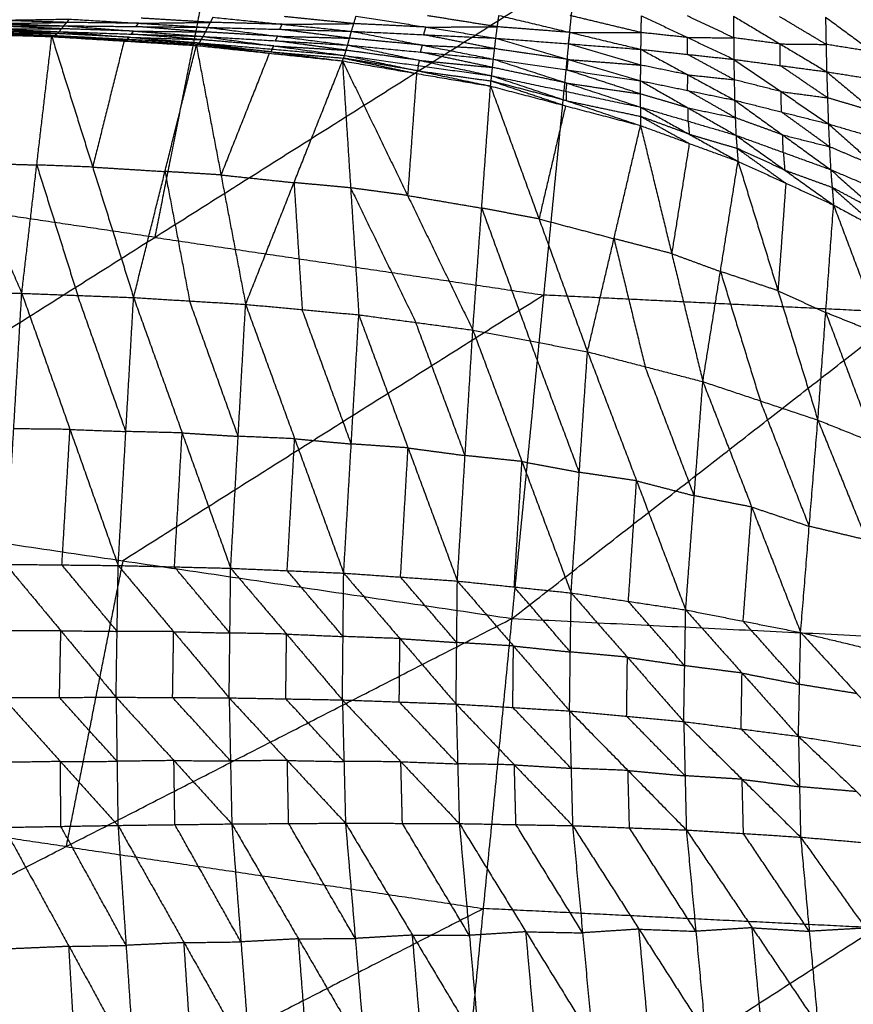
# Model space of a CAD drawing. Header units: millimetres. Extents: x -106 to 110, y -96 to 120.
# Tile 458 of 656: x -11 to -3, y -73 to -63. Entities that reach past the tile are written whole.
import ezdxf

# ---------------------------------------------------------------- set-up
doc = ezdxf.new("R2010")
doc.units = ezdxf.units.MM
doc.header["$MEASUREMENT"] = 0
doc.layers.add('Default', color=7, linetype='Continuous', true_color=0x000000)

msp = doc.modelspace()

# ---------------------------------------------------------------- linework, layer by layer
at = {"layer": 'Default'}
for points in [[(-9.0856, -61.5583, 4.6759), (-9.4057, -63.1678, 4.904), (-9.7258, -64.7772, 5.1322)], [(-13.9776, -67.4605, 5.5886), (-9.7258, -64.7772, 5.1322), (-5.4741, -62.094, 4.6759)], [(-6.1174, -68.6264, 5.5886), (-5.7958, -65.3602, 5.1322), (-5.4741, -62.094, 4.6759)], [(-7.7394, -62.6958, 1.1702), (-7.7161, -62.6188, 1.1696), (-7.6929, -62.5419, 1.169)], [(-7.6929, -62.5419, 1.169), (-6.9872, -62.6539, 1.0954), (-6.2814, -62.766, 1.0217)], [(-6.2662, -62.651, 1.0216), (-6.6191, -62.595, 1.0584), (-6.9719, -62.5389, 1.0953)], [(-6.2814, -62.766, 1.0217), (-6.2662, -62.651, 1.0216), (-6.251, -62.536, 1.0215)], [(-6.251, -62.536, 1.0215), (-5.5336, -62.7074, 0.9368), (-4.8163, -62.8788, 0.8521)], [(-6.1174, -68.6264, 5.5886), (-2.1491, -65.5394, 5.1322), (1.8192, -62.4523, 4.6759)], [(-4.8139, -62.7091, 0.8514), (-5.1725, -62.6234, 0.8938), (-5.5312, -62.5377, 0.9362)], [(-4.8163, -62.8788, 0.8521), (-4.8139, -62.7091, 0.8514), (-4.8114, -62.5394, 0.8508)], [(-4.8114, -62.5394, 0.8508), (-4.3451, -62.7595, 0.7928), (-3.8788, -62.9797, 0.7348)], [(-3.8801, -62.7616, 0.7324), (-4.1132, -62.6515, 0.7614), (-4.3464, -62.5415, 0.7904)], [(-12.0935, -62.6407, 1.4775), (-11.368, -62.6404, 1.4368), (-10.6425, -62.6402, 1.3961)], [(-12.0935, -62.6407, 1.4775), (-11.3922, -62.6704, 1.4485), (-10.6909, -62.7002, 1.4194)], [(-12.0406, -62.5965, 1.474), (-11.3137, -62.5849, 1.4333), (-10.5868, -62.5732, 1.3926)], [(-12.0406, -62.5965, 1.474), (-11.3416, -62.6184, 1.4351), (-10.6425, -62.6402, 1.3961)], [(-10.6667, -62.6702, 1.4077), (-11.0173, -62.6553, 1.4223), (-11.368, -62.6404, 1.4368)], [(-11.3416, -62.6184, 1.4351), (-10.9781, -62.6126, 1.4147), (-10.6146, -62.6067, 1.3944)], [(-10.6146, -62.6067, 1.3944), (-10.9642, -62.5958, 1.4138), (-11.3137, -62.5849, 1.4333)], [(-10.6909, -62.7002, 1.4194), (-10.6667, -62.6702, 1.4077), (-10.6425, -62.6402, 1.3961)], [(-10.6425, -62.6402, 1.3961), (-10.6146, -62.6067, 1.3944), (-10.5868, -62.5732, 1.3926)], [(-10.6425, -62.6402, 1.3961), (-9.9395, -62.6944, 1.363), (-9.2365, -62.7486, 1.3299)], [(-10.6425, -62.6402, 1.3961), (-9.9163, -62.6485, 1.3455), (-9.1902, -62.6569, 1.2949)], [(-9.8885, -62.6151, 1.3437), (-10.2516, -62.6109, 1.3691), (-10.6146, -62.6067, 1.3944)], [(-10.5868, -62.5732, 1.3926), (-9.8885, -62.6151, 1.3437), (-9.1902, -62.6569, 1.2949)], [(-9.9163, -62.6485, 1.3455), (-9.9024, -62.6318, 1.3446), (-9.8885, -62.6151, 1.3437)], [(-9.8885, -62.6151, 1.3437), (-9.5259, -62.6105, 1.3187), (-9.1634, -62.6059, 1.2936)], [(-9.1634, -62.6059, 1.2936), (-9.5125, -62.585, 1.318), (-9.8616, -62.5641, 1.3425)], [(-9.1902, -62.6569, 1.2949), (-9.1634, -62.6059, 1.2936), (-9.1365, -62.5549, 1.2923)], [(-8.4379, -62.6253, 1.2313), (-8.8007, -62.6156, 1.2624), (-9.1634, -62.6059, 1.2936)], [(-9.1365, -62.5549, 1.2923), (-8.4379, -62.6253, 1.2313), (-7.7394, -62.6958, 1.1702)], [(-8.4648, -62.6763, 1.2325), (-8.4514, -62.6508, 1.2319), (-8.4379, -62.6253, 1.2313)], [(-8.4379, -62.6253, 1.2313), (-8.077, -62.6221, 1.2004), (-7.7161, -62.6188, 1.1696)], [(-7.7161, -62.6188, 1.1696), (-8.0654, -62.5836, 1.2001), (-8.4147, -62.5484, 1.2307)], [(-6.9872, -62.6539, 1.0954), (-7.3516, -62.6364, 1.1325), (-7.7161, -62.6188, 1.1696)], [(-3.8813, -62.5436, 0.73), (-3.8801, -62.7616, 0.7324), (-3.8788, -62.9797, 0.7348)], [(-3.8813, -62.5436, 0.73), (-3.4113, -62.8241, 0.6704), (-2.9412, -63.1047, 0.6108)], [(-2.9471, -62.8286, 0.6057), (-3.1821, -62.6883, 0.6355), (-3.4171, -62.548, 0.6653)], [(-2.953, -62.5525, 0.6006), (-2.9471, -62.8286, 0.6057), (-2.9412, -63.1047, 0.6108)], [(-2.953, -62.5525, 0.6006), (-2.476, -62.9035, 0.5403), (-1.999, -63.2544, 0.48)], [(-12.2118, -62.7057, 1.5397), (-11.64, -64.024, 0.8015), (-11.0683, -65.3423, 0.0633)], [(-12.2118, -62.7057, 1.5397), (-11.4886, -62.7277, 1.5233), (-10.7654, -62.7498, 1.5069)], [(-12.179, -62.7028, 1.5215), (-11.4722, -62.7263, 1.5142), (-10.7654, -62.7498, 1.5069)], [(-12.179, -62.7028, 1.5215), (-11.4554, -62.7208, 1.4928), (-10.7318, -62.7387, 1.4641)], [(-12.1397, -62.68, 1.4934), (-11.4358, -62.7094, 1.4787), (-10.7318, -62.7387, 1.4641)], [(-12.1397, -62.68, 1.4934), (-11.4153, -62.6901, 1.4564), (-10.6909, -62.7002, 1.4194)], [(-11.4722, -62.7263, 1.5142), (-11.1104, -62.7353, 1.4999), (-10.7486, -62.7443, 1.4855)], [(-11.4358, -62.7094, 1.4787), (-11.0736, -62.7144, 1.4603), (-10.7114, -62.7194, 1.4418)], [(-10.7114, -62.7194, 1.4418), (-11.0633, -62.7048, 1.4491), (-11.4153, -62.6901, 1.4564)], [(-11.3922, -62.6704, 1.4485), (-11.0295, -62.6703, 1.4281), (-10.6667, -62.6702, 1.4077)], [(-10.7654, -62.7498, 1.5069), (-10.7486, -62.7443, 1.4855), (-10.7318, -62.7387, 1.4641)], [(-10.7318, -62.7387, 1.4641), (-10.7114, -62.7194, 1.4418), (-10.6909, -62.7002, 1.4194)], [(-10.7318, -62.7387, 1.4641), (-10.0187, -62.7892, 1.4748), (-9.3057, -62.8397, 1.4856)], [(-10.7318, -62.7387, 1.4641), (-10.0034, -62.7757, 1.4327), (-9.2749, -62.8127, 1.4013)], [(-9.9829, -62.7565, 1.4103), (-10.3471, -62.7379, 1.426), (-10.7114, -62.7194, 1.4418)], [(-10.6909, -62.7002, 1.4194), (-9.9829, -62.7565, 1.4103), (-9.2749, -62.8127, 1.4013)], [(-10.6909, -62.7002, 1.4194), (-9.9637, -62.7244, 1.3746), (-9.2365, -62.7486, 1.3299)], [(-9.9395, -62.6944, 1.363), (-10.3031, -62.6823, 1.3854), (-10.6667, -62.6702, 1.4077)], [(-9.9637, -62.7244, 1.3746), (-9.9516, -62.7094, 1.3688), (-9.9395, -62.6944, 1.363)], [(-9.2557, -62.7807, 1.3656), (-9.6097, -62.7525, 1.3701), (-9.9637, -62.7244, 1.3746)], [(-9.9395, -62.6944, 1.363), (-9.5764, -62.6986, 1.3377), (-9.2134, -62.7027, 1.3124)], [(-9.2134, -62.7027, 1.3124), (-9.5649, -62.6756, 1.3289), (-9.9163, -62.6485, 1.3455)], [(-9.2365, -62.7486, 1.3299), (-9.2134, -62.7027, 1.3124), (-9.1902, -62.6569, 1.2949)], [(-8.4842, -62.7461, 1.2586), (-8.8488, -62.7244, 1.2855), (-9.2134, -62.7027, 1.3124)], [(-9.1902, -62.6569, 1.2949), (-8.4842, -62.7461, 1.2586), (-7.7781, -62.8354, 1.2224)], [(-9.1902, -62.6569, 1.2949), (-8.4648, -62.6763, 1.2325), (-7.7394, -62.6958, 1.1702)], [(-7.7587, -62.7656, 1.1963), (-8.1118, -62.721, 1.2144), (-8.4648, -62.6763, 1.2325)], [(-7.7781, -62.8354, 1.2224), (-7.7587, -62.7656, 1.1963), (-7.7394, -62.6958, 1.1702)], [(-7.7394, -62.6958, 1.1702), (-7.0226, -62.8365, 1.134), (-6.3059, -62.9773, 1.0977)], [(-7.7394, -62.6958, 1.1702), (-7.0104, -62.7309, 1.0959), (-6.2814, -62.766, 1.0217)], [(-7.0104, -62.7309, 1.0959), (-6.9988, -62.6924, 1.0957), (-6.9872, -62.6539, 1.0954)], [(-6.2936, -62.8716, 1.0597), (-6.652, -62.8012, 1.0778), (-7.0104, -62.7309, 1.0959)], [(-6.9872, -62.6539, 1.0954), (-6.6267, -62.6524, 1.0585), (-6.2662, -62.651, 1.0216)], [(-5.5336, -62.7074, 0.9368), (-5.8999, -62.6792, 0.9792), (-6.2662, -62.651, 1.0216)], [(-5.5488, -62.8224, 0.9369), (-5.5412, -62.7649, 0.9368), (-5.5336, -62.7074, 0.9368)], [(-5.5336, -62.7074, 0.9368), (-5.1737, -62.7083, 0.8941), (-4.8139, -62.7091, 0.8514)], [(-4.3451, -62.7595, 0.7928), (-4.5795, -62.7343, 0.8221), (-4.8139, -62.7091, 0.8514)], [(-11.0683, -65.3423, 0.0633), (-10.9169, -64.0461, 0.7851), (-10.7654, -62.7498, 1.5069)], [(-10.7654, -62.7498, 1.5069), (-10.3524, -64.0674, 0.7891), (-9.9393, -65.3851, 0.0713)], [(-10.7654, -62.7498, 1.5069), (-10.0355, -62.7948, 1.4963), (-9.3057, -62.8397, 1.4856)], [(-10.7486, -62.7443, 1.4855), (-10.3921, -62.7695, 1.4909), (-10.0355, -62.7948, 1.4963)], [(-10.0187, -62.7892, 1.4748), (-10.3837, -62.7667, 1.4802), (-10.7486, -62.7443, 1.4855)], [(-10.0355, -62.7948, 1.4963), (-10.194, -63.4311, 1.1427), (-10.3524, -64.0674, 0.7891)], [(-10.0034, -62.7757, 1.4327), (-10.0111, -62.7825, 1.4538), (-10.0187, -62.7892, 1.4748)], [(-10.0187, -62.7892, 1.4748), (-9.6545, -62.8077, 1.4591), (-9.2903, -62.8262, 1.4434)], [(-10.0034, -62.7757, 1.4327), (-9.9931, -62.7661, 1.4215), (-9.9829, -62.7565, 1.4103)], [(-9.9829, -62.7565, 1.4103), (-9.6193, -62.7686, 1.3879), (-9.2557, -62.7807, 1.3656)], [(-9.9393, -65.3851, 0.0713), (-9.6225, -64.1124, 0.7784), (-9.3057, -62.8397, 1.4856)], [(-9.3057, -62.8397, 1.4856), (-9.2903, -62.8262, 1.4434), (-9.2749, -62.8127, 1.4013)], [(-9.3057, -62.8397, 1.4856), (-9.0569, -64.1468, 0.7914), (-8.8082, -65.4539, 0.0972)], [(-9.3057, -62.8397, 1.4856), (-8.5682, -62.9174, 1.4819), (-7.8306, -62.9951, 1.4783)], [(-9.2903, -62.8262, 1.4434), (-8.9292, -62.8718, 1.4627), (-8.5682, -62.9174, 1.4819)], [(-8.5528, -62.9039, 1.4398), (-8.9215, -62.8651, 1.4416), (-9.2903, -62.8262, 1.4434)], [(-9.2749, -62.8127, 1.4013), (-9.2557, -62.7807, 1.3656), (-9.2365, -62.7486, 1.3299)], [(-9.2749, -62.8127, 1.4013), (-8.5528, -62.9039, 1.4398), (-7.8306, -62.9951, 1.4783)], [(-9.2749, -62.8127, 1.4013), (-8.5417, -62.8763, 1.3669), (-7.8085, -62.9398, 1.3325)], [(-8.5225, -62.8442, 1.3312), (-8.8891, -62.8124, 1.3484), (-9.2557, -62.7807, 1.3656)], [(-9.2365, -62.7486, 1.3299), (-8.5225, -62.8442, 1.3312), (-7.8085, -62.9398, 1.3325)], [(-9.2365, -62.7486, 1.3299), (-8.5073, -62.792, 1.2761), (-7.7781, -62.8354, 1.2224)], [(-8.5073, -62.792, 1.2761), (-8.4957, -62.7691, 1.2674), (-8.4842, -62.7461, 1.2586)], [(-7.7933, -62.8876, 1.2775), (-8.1503, -62.8398, 1.2768), (-8.5073, -62.792, 1.2761)], [(-8.4842, -62.7461, 1.2586), (-8.1214, -62.7559, 1.2275), (-7.7587, -62.7656, 1.1963)], [(-7.8085, -62.9398, 1.3325), (-7.7933, -62.8876, 1.2775), (-7.7781, -62.8354, 1.2224)], [(-7.7781, -62.8354, 1.2224), (-7.051, -62.9903, 1.2415), (-6.3238, -63.1451, 1.2606)], [(-7.7781, -62.8354, 1.2224), (-7.042, -62.9063, 1.1601), (-6.3059, -62.9773, 1.0977)], [(-7.0226, -62.8365, 1.134), (-7.3907, -62.8011, 1.1651), (-7.7587, -62.7656, 1.1963)], [(-7.042, -62.9063, 1.1601), (-7.0323, -62.8714, 1.147), (-7.0226, -62.8365, 1.134)], [(-7.0226, -62.8365, 1.134), (-6.6581, -62.8541, 1.0968), (-6.2936, -62.8716, 1.0597)], [(-6.3059, -62.9773, 1.0977), (-6.2936, -62.8716, 1.0597), (-6.2814, -62.766, 1.0217)], [(-6.2814, -62.766, 1.0217), (-5.5507, -62.9811, 0.991), (-4.8199, -63.1961, 0.9604)], [(-6.2814, -62.766, 1.0217), (-5.5488, -62.8224, 0.9369), (-4.8163, -62.8788, 0.8521)], [(-4.8181, -63.0375, 0.9062), (-5.1835, -62.93, 0.9215), (-5.5488, -62.8224, 0.9369)], [(-4.3475, -62.9293, 0.7934), (-4.3463, -62.8444, 0.7931), (-4.3451, -62.7595, 0.7928)], [(-4.3451, -62.7595, 0.7928), (-4.1126, -62.7606, 0.7626), (-3.8801, -62.7616, 0.7324)], [(-3.4113, -62.8241, 0.6704), (-3.6457, -62.7929, 0.7014), (-3.8801, -62.7616, 0.7324)], [(-3.41, -63.0422, 0.6728), (-3.4106, -62.9332, 0.6716), (-3.4113, -62.8241, 0.6704)], [(-3.4113, -62.8241, 0.6704), (-3.1792, -62.8264, 0.6381), (-2.9471, -62.8286, 0.6057)], [(-2.476, -62.9035, 0.5403), (-2.7115, -62.866, 0.573), (-2.9471, -62.8286, 0.6057)], [(-8.5682, -62.9174, 1.4819), (-8.8125, -63.5321, 1.1367), (-9.0569, -64.1468, 0.7914)], [(-8.5417, -62.8763, 1.3669), (-8.5472, -62.8901, 1.4033), (-8.5528, -62.9039, 1.4398)], [(-8.5528, -62.9039, 1.4398), (-8.1862, -62.9357, 1.4226), (-7.8196, -62.9675, 1.4054)], [(-8.5417, -62.8763, 1.3669), (-8.5321, -62.8603, 1.3491), (-8.5225, -62.8442, 1.3312)], [(-8.5225, -62.8442, 1.3312), (-8.1579, -62.8659, 1.3043), (-7.7933, -62.8876, 1.2775)], [(-7.8306, -62.9951, 1.4783), (-7.8196, -62.9675, 1.4054), (-7.8085, -62.9398, 1.3325)], [(-7.8085, -62.9398, 1.3325), (-7.0718, -63.0947, 1.4114), (-6.3351, -63.2496, 1.4903)], [(-7.8085, -62.9398, 1.3325), (-7.0662, -63.0425, 1.2966), (-6.3238, -63.1451, 1.2606)], [(-7.051, -62.9903, 1.2415), (-7.4221, -62.9389, 1.2595), (-7.7933, -62.8876, 1.2775)], [(-6.3149, -63.0612, 1.1792), (-6.6784, -62.9838, 1.1696), (-7.042, -62.9063, 1.1601)], [(-5.5507, -62.9811, 0.991), (-5.9221, -62.9263, 1.0254), (-6.2936, -62.8716, 1.0597)], [(-4.8199, -63.1961, 0.9604), (-4.8181, -63.0375, 0.9062), (-4.8163, -62.8788, 0.8521)], [(-4.8163, -62.8788, 0.8521), (-4.3475, -62.9293, 0.7934), (-3.8788, -62.9797, 0.7348)], [(-4.8163, -62.8788, 0.8521), (-4.3436, -63.1352, 0.8608), (-3.8709, -63.3916, 0.8695)], [(-3.8749, -63.1856, 0.8022), (-4.1112, -63.0574, 0.7978), (-4.3475, -62.9293, 0.7934)], [(-8.8082, -65.4539, 0.0972), (-8.3194, -64.2245, 0.7878), (-7.8306, -62.9951, 1.4783)], [(-7.8306, -62.9951, 1.4783), (-7.748, -64.2772, 0.8107), (-7.6654, -65.5593, 0.143)], [(-7.8306, -62.9951, 1.4783), (-7.1723, -64.3543, 0.8447), (-6.5139, -65.7135, 0.211)], [(-7.8306, -62.9951, 1.4783), (-7.0828, -63.1224, 1.4843), (-6.3351, -63.2496, 1.4903)], [(-7.8196, -62.9675, 1.4054), (-7.4512, -63.0449, 1.4449), (-7.0828, -63.1224, 1.4843)], [(-7.0718, -63.0947, 1.4114), (-7.4457, -63.0311, 1.4084), (-7.8196, -62.9675, 1.4054)], [(-7.0662, -63.0425, 1.2966), (-7.0586, -63.0164, 1.2691), (-7.051, -62.9903, 1.2415)], [(-7.051, -62.9903, 1.2415), (-6.6829, -63.0257, 1.2104), (-6.3149, -63.0612, 1.1792)], [(-6.3238, -63.1451, 1.2606), (-6.3149, -63.0612, 1.1792), (-6.3059, -62.9773, 1.0977)], [(-6.3059, -62.9773, 1.0977), (-5.5637, -63.2195, 1.1447), (-4.8215, -63.4618, 1.1916)], [(-6.3059, -62.9773, 1.0977), (-5.5629, -63.0867, 1.029), (-4.8199, -63.1961, 0.9604)], [(-5.5629, -63.0867, 1.029), (-5.5568, -63.0339, 1.01), (-5.5507, -62.9811, 0.991)], [(-5.5507, -62.9811, 0.991), (-5.1844, -63.0093, 0.9486), (-4.8181, -63.0375, 0.9062)], [(-4.3436, -63.1352, 0.8608), (-4.5809, -63.0864, 0.8835), (-4.8181, -63.0375, 0.9062)], [(-3.8788, -62.9797, 0.7348), (-3.8749, -63.1856, 0.8022), (-3.8709, -63.3916, 0.8695)], [(-3.8788, -62.9797, 0.7348), (-3.41, -63.0422, 0.6728), (-2.9412, -63.1047, 0.6108)], [(-3.8788, -62.9797, 0.7348), (-3.4015, -63.3052, 0.7556), (-2.9242, -63.6308, 0.7765)], [(-7.0828, -63.1224, 1.4843), (-7.1276, -63.7383, 1.1645), (-7.1723, -64.3543, 0.8447)], [(-7.0662, -63.0425, 1.2966), (-7.069, -63.0686, 1.354), (-7.0718, -63.0947, 1.4114)], [(-7.0718, -63.0947, 1.4114), (-6.7006, -63.1461, 1.3935), (-6.3294, -63.1974, 1.3755)], [(-5.5637, -63.2195, 1.1447), (-5.9393, -63.1404, 1.1619), (-6.3149, -63.0612, 1.1792)], [(-4.8207, -63.329, 1.076), (-5.1918, -63.2078, 1.0525), (-5.5629, -63.0867, 1.029)], [(-4.3454, -63.2939, 0.9149), (-4.3445, -63.2146, 0.8879), (-4.3436, -63.1352, 0.8608)], [(-4.3436, -63.1352, 0.8608), (-4.1092, -63.1604, 0.8315), (-3.8749, -63.1856, 0.8022)], [(-2.9327, -63.3678, 0.6937), (-3.1713, -63.205, 0.6832), (-3.41, -63.0422, 0.6728)], [(-2.9412, -63.1047, 0.6108), (-2.9327, -63.3678, 0.6937), (-2.9242, -63.6308, 0.7765)], [(-2.9412, -63.1047, 0.6108), (-2.4701, -63.1796, 0.5454), (-1.999, -63.2544, 0.48)], [(-2.9412, -63.1047, 0.6108), (-2.4577, -63.5082, 0.646), (-1.9743, -63.9118, 0.6811)], [(-6.3351, -63.2496, 1.4903), (-6.3294, -63.1974, 1.3755), (-6.3238, -63.1451, 1.2606)], [(-6.3294, -63.1974, 1.3755), (-5.9537, -63.3232, 1.4426), (-5.5779, -63.4489, 1.5098)], [(-5.5723, -63.3967, 1.3949), (-5.9509, -63.297, 1.3852), (-6.3294, -63.1974, 1.3755)], [(-6.3238, -63.1451, 1.2606), (-5.5727, -63.3035, 1.2261), (-4.8215, -63.4618, 1.1916)], [(-6.3238, -63.1451, 1.2606), (-5.5723, -63.3967, 1.3949), (-4.8208, -63.6482, 1.5292)], [(-5.5727, -63.3035, 1.2261), (-5.5682, -63.2615, 1.1854), (-5.5637, -63.2195, 1.1447)], [(-5.5637, -63.2195, 1.1447), (-5.1922, -63.2742, 1.1103), (-4.8207, -63.329, 1.076)], [(-4.8215, -63.4618, 1.1916), (-4.8207, -63.329, 1.076), (-4.8199, -63.1961, 0.9604)], [(-4.8199, -63.1961, 0.9604), (-4.3454, -63.2939, 0.9149), (-3.8709, -63.3916, 0.8695)], [(-4.8199, -63.1961, 0.9604), (-4.3384, -63.4711, 1.057), (-3.8569, -63.7461, 1.1537)], [(-3.4015, -63.3052, 0.7556), (-3.6382, -63.2454, 0.7789), (-3.8749, -63.1856, 0.8022)], [(-6.5139, -65.7135, 0.211), (-6.4245, -64.4816, 0.8507), (-6.3351, -63.2496, 1.4903)], [(-6.3351, -63.2496, 1.4903), (-5.8456, -64.5911, 0.8969), (-5.3561, -65.9327, 0.3036)], [(-6.3351, -63.2496, 1.4903), (-5.5779, -63.4489, 1.5098), (-4.8208, -63.6482, 1.5292)], [(-5.5727, -63.3035, 1.2261), (-5.5725, -63.3501, 1.3105), (-5.5723, -63.3967, 1.3949)], [(-4.3384, -63.4711, 1.057), (-4.5796, -63.4, 1.0665), (-4.8207, -63.329, 1.076)], [(-3.8639, -63.5689, 1.0116), (-4.1047, -63.4314, 0.9633), (-4.3454, -63.2939, 0.9149)], [(-3.3976, -63.5112, 0.823), (-3.3995, -63.4082, 0.7893), (-3.4015, -63.3052, 0.7556)], [(-3.4015, -63.3052, 0.7556), (-3.1671, -63.3365, 0.7247), (-2.9327, -63.3678, 0.6937)], [(-5.5723, -63.3967, 1.3949), (-5.1967, -63.4758, 1.3777), (-4.8212, -63.555, 1.3604)], [(-3.8709, -63.3916, 0.8695), (-3.8639, -63.5689, 1.0116), (-3.8569, -63.7461, 1.1537)], [(-3.8709, -63.3916, 0.8695), (-3.3976, -63.5112, 0.823), (-2.9242, -63.6308, 0.7765)], [(-3.8709, -63.3916, 0.8695), (-3.386, -63.7424, 0.9954), (-2.901, -64.0931, 1.1212)], [(-2.4577, -63.5082, 0.646), (-2.6952, -63.438, 0.6698), (-2.9327, -63.3678, 0.6937)], [(-5.5779, -63.4489, 1.5098), (-5.7118, -64.02, 1.2034), (-5.8456, -64.5911, 0.8969)], [(-4.8215, -63.4618, 1.1916), (-4.8212, -63.555, 1.3604), (-4.8208, -63.6482, 1.5292)], [(-4.8215, -63.4618, 1.1916), (-4.3392, -63.6039, 1.1726), (-3.8569, -63.7461, 1.1537)], [(-4.8215, -63.4618, 1.1916), (-4.3288, -63.7356, 1.3827), (-3.8362, -64.0095, 1.5738)], [(-4.3392, -63.6039, 1.1726), (-4.3388, -63.5375, 1.1148), (-4.3384, -63.4711, 1.057)], [(-4.3384, -63.4711, 1.057), (-4.1011, -63.52, 1.0343), (-3.8639, -63.5689, 1.0116)], [(-2.9126, -63.862, 0.9489), (-3.1551, -63.6866, 0.8859), (-3.3976, -63.5112, 0.823)], [(-4.8212, -63.555, 1.3604), (-4.5748, -63.6919, 1.456), (-4.3285, -63.8289, 1.5515)], [(-4.3288, -63.7356, 1.3827), (-4.575, -63.6453, 1.3716), (-4.8212, -63.555, 1.3604)], [(-4.3392, -63.6039, 1.1726), (-4.334, -63.6698, 1.2777), (-4.3288, -63.7356, 1.3827)], [(-3.386, -63.7424, 0.9954), (-3.6249, -63.6556, 1.0035), (-3.8639, -63.5689, 1.0116)], [(-2.9242, -63.6308, 0.7765), (-2.9126, -63.862, 0.9489), (-2.901, -64.0931, 1.1212)], [(-2.9242, -63.6308, 0.7765), (-2.4492, -63.7713, 0.7288), (-1.9743, -63.9118, 0.6811)], [(-2.9242, -63.6308, 0.7765), (-2.4365, -64.0643, 0.9353), (-1.9488, -64.4978, 1.0941)], [(-5.3561, -65.9327, 0.3036), (-5.0885, -64.7904, 0.9164), (-4.8208, -63.6482, 1.5292)], [(-4.8208, -63.6482, 1.5292), (-4.5061, -64.9412, 0.977), (-4.1914, -66.2342, 0.4249)], [(-4.8208, -63.6482, 1.5292), (-4.3285, -63.8289, 1.5515), (-3.8362, -64.0095, 1.5738)], [(-4.3288, -63.7356, 1.3827), (-4.0877, -63.8067, 1.3732), (-3.8465, -63.8778, 1.3638)], [(-4.3285, -63.8289, 1.5515), (-4.4173, -64.385, 1.2643), (-4.5061, -64.9412, 0.977)], [(-3.8569, -63.7461, 1.1537), (-3.8465, -63.8778, 1.3638), (-3.8362, -64.0095, 1.5738)], [(-3.8569, -63.7461, 1.1537), (-3.3789, -63.9196, 1.1375), (-2.901, -64.0931, 1.1212)], [(-3.8569, -63.7461, 1.1537), (-3.364, -64.0984, 1.3944), (-2.8711, -64.4508, 1.6351)], [(-3.3789, -63.9196, 1.1375), (-3.3825, -63.831, 1.0664), (-3.386, -63.7424, 0.9954)], [(-3.386, -63.7424, 0.9954), (-3.1493, -63.8022, 0.9721), (-2.9126, -63.862, 0.9489)], [(-3.8465, -63.8778, 1.3638), (-3.6001, -64.054, 1.4841), (-3.3537, -64.2301, 1.6045)], [(-3.364, -64.0984, 1.3944), (-3.6053, -63.9881, 1.3791), (-3.8465, -63.8778, 1.3638)], [(-3.3789, -63.9196, 1.1375), (-3.3715, -64.009, 1.2659), (-3.364, -64.0984, 1.3944)], [(-2.4365, -64.0643, 0.9353), (-2.6746, -63.9632, 0.9421), (-2.9126, -63.862, 0.9489)], [(-11.64, -64.024, 0.8015), (-11.2784, -64.035, 0.7933), (-10.9169, -64.0461, 0.7851)], [(-4.1914, -66.2342, 0.4249), (-4.0138, -65.1218, 0.9993), (-3.8362, -64.0095, 1.5738)], [(-3.8362, -64.0095, 1.5738), (-3.4331, -65.316, 1.0754), (-3.03, -66.6226, 0.5769)], [(-3.8362, -64.0095, 1.5738), (-3.3537, -64.2301, 1.6045), (-2.8711, -64.4508, 1.6351)], [(-10.9169, -64.0461, 0.7851), (-10.7103, -64.7049, 0.4262), (-10.5038, -65.3637, 0.0673)], [(-10.3524, -64.0674, 0.7891), (-10.6346, -64.0568, 0.7871), (-10.9169, -64.0461, 0.7851)], [(-10.3524, -64.0674, 0.7891), (-9.9874, -64.0899, 0.7838), (-9.6225, -64.1124, 0.7784)], [(-9.6225, -64.1124, 0.7784), (-9.4981, -64.7659, 0.4313), (-9.3737, -65.4195, 0.0842)], [(-9.0569, -64.1468, 0.7914), (-9.3397, -64.1296, 0.7849), (-9.6225, -64.1124, 0.7784)], [(-3.364, -64.0984, 1.3944), (-3.125, -64.1852, 1.3863), (-2.8861, -64.272, 1.3782)], [(-2.901, -64.0931, 1.1212), (-2.8861, -64.272, 1.3782), (-2.8711, -64.4508, 1.6351)], [(-2.901, -64.0931, 1.1212), (-2.4249, -64.2955, 1.1077), (-1.9488, -64.4978, 1.0941)], [(-2.901, -64.0931, 1.1212), (-2.4115, -64.5282, 1.417), (-1.922, -64.9633, 1.7127)], [(-9.0569, -64.1468, 0.7914), (-8.6882, -64.1857, 0.7896), (-8.3194, -64.2245, 0.7878)], [(-8.3194, -64.2245, 0.7878), (-8.2781, -64.8656, 0.4539), (-8.2368, -65.5066, 0.1201)], [(-7.748, -64.2772, 0.8107), (-8.0337, -64.2508, 0.7992), (-8.3194, -64.2245, 0.7878)], [(-3.3537, -64.2301, 1.6045), (-3.3934, -64.7731, 1.3399), (-3.4331, -65.316, 1.0754)], [(-9.7258, -64.7772, 5.1322), (-11.5316, -64.5094, 5.1322), (-13.3373, -64.2415, 5.1322)], [(-7.748, -64.2772, 0.8107), (-7.4188, -64.9568, 0.4938), (-7.0896, -65.6364, 0.177)], [(-7.1723, -64.3543, 0.8447), (-7.4601, -64.3158, 0.8277), (-7.748, -64.2772, 0.8107)], [(-2.8861, -64.272, 1.3782), (-2.6413, -64.4895, 1.526), (-2.3965, -64.7071, 1.6739)], [(-2.4115, -64.5282, 1.417), (-2.6488, -64.4001, 1.3976), (-2.8861, -64.272, 1.3782)], [(-7.1723, -64.3543, 0.8447), (-6.7984, -64.4179, 0.8477), (-6.4245, -64.4816, 0.8507)], [(-6.4245, -64.4816, 0.8507), (-6.1798, -65.1523, 0.554), (-5.935, -65.8231, 0.2573)], [(-5.8456, -64.5911, 0.8969), (-6.1351, -64.5364, 0.8738), (-6.4245, -64.4816, 0.8507)], [(-3.03, -66.6226, 0.5769), (-2.9506, -65.5367, 1.106), (-2.8711, -64.4508, 1.6351)], [(-2.8711, -64.4508, 1.6351), (-2.3965, -64.7071, 1.6739), (-1.922, -64.9633, 1.7127)], [(-2.8711, -64.4508, 1.6351), (-2.3758, -65.7673, 1.1965), (-1.8804, -67.0839, 0.7579)], [(-5.8456, -64.5911, 0.8969), (-5.467, -64.6908, 0.9067), (-5.0885, -64.7904, 0.9164)], [(-9.7258, -64.7772, 5.1322), (-7.7608, -65.0687, 5.1322), (-5.7958, -65.3602, 5.1322)], [(-5.0885, -64.7904, 0.9164), (-4.9311, -65.4369, 0.6403), (-4.7738, -66.0834, 0.3642)], [(-4.5061, -64.9412, 0.977), (-4.7973, -64.8658, 0.9467), (-5.0885, -64.7904, 0.9164)], [(-4.5061, -64.9412, 0.977), (-4.26, -65.0315, 0.9882), (-4.0138, -65.1218, 0.9993)], [(-4.0138, -65.1218, 0.9993), (-3.8123, -65.7751, 0.7501), (-3.6107, -66.4284, 0.5009)], [(-3.4331, -65.316, 1.0754), (-3.7234, -65.2189, 1.0374), (-4.0138, -65.1218, 0.9993)], [(-12.1914, -65.3202, 0.0711), (-11.6299, -65.3313, 0.0672), (-11.0683, -65.3423, 0.0633)], [(-3.4331, -65.316, 1.0754), (-3.1918, -65.4264, 1.0907), (-2.9506, -65.5367, 1.106)], [(-11.2308, -68.0791, -0.405), (-11.1495, -66.7107, -0.1709), (-11.0683, -65.3423, 0.0633)], [(-11.0683, -65.3423, 0.0633), (-10.5816, -66.7167, -0.1657), (-10.095, -68.091, -0.3948)], [(-11.0683, -65.3423, 0.0633), (-10.5038, -65.3637, 0.0673), (-9.9393, -65.3851, 0.0713)], [(-10.0172, -66.738, -0.1617), (-10.2605, -66.0509, -0.0472), (-10.5038, -65.3637, 0.0673)], [(-10.095, -68.091, -0.3948), (-10.0172, -66.738, -0.1617), (-9.9393, -65.3851, 0.0713)], [(-5.7958, -65.3602, 5.1322), (-7.9216, -66.7018, 5.3604), (-10.0475, -68.0435, 5.5886)], [(-9.9393, -65.3851, 0.0713), (-9.4491, -66.7518, -0.1452), (-8.9589, -68.1186, -0.3616)], [(-9.9393, -65.3851, 0.0713), (-9.3737, -65.4195, 0.0842), (-8.8082, -65.4539, 0.0972)], [(-8.8835, -66.7863, -0.1322), (-9.1286, -66.1029, -0.024), (-9.3737, -65.4195, 0.0842)], [(-2.1491, -65.5394, 5.1322), (-3.9724, -65.4498, 5.1322), (-5.7958, -65.3602, 5.1322)], [(-8.9589, -68.1186, -0.3616), (-8.8835, -66.7863, -0.1322), (-8.8082, -65.4539, 0.0972)], [(-8.8082, -65.4539, 0.0972), (-8.3129, -66.811, -0.1033), (-7.8177, -68.1681, -0.3037)], [(-8.8082, -65.4539, 0.0972), (-8.2368, -65.5066, 0.1201), (-7.6654, -65.5593, 0.143)], [(-7.7415, -66.8637, -0.0804), (-7.9891, -66.1851, 0.0199), (-8.2368, -65.5066, 0.1201)], [(-7.8177, -68.1681, -0.3037), (-7.7415, -66.8637, -0.0804), (-7.6654, -65.5593, 0.143)], [(-7.6654, -65.5593, 0.143), (-7.1678, -66.9035, -0.0383), (-6.6701, -68.2477, -0.2195)], [(-7.6654, -65.5593, 0.143), (-7.0896, -65.6364, 0.177), (-6.5139, -65.7135, 0.211)], [(-2.9506, -65.5367, 1.106), (-2.7029, -66.195, 0.8867), (-2.4552, -66.8532, 0.6674)], [(-2.3758, -65.7673, 1.1965), (-2.6632, -65.652, 1.1512), (-2.9506, -65.5367, 1.106)], [(-6.592, -66.9806, -0.0043), (-6.8408, -66.3085, 0.0864), (-7.0896, -65.6364, 0.177)], [(-6.6701, -68.2477, -0.2195), (-6.592, -66.9806, -0.0043), (-6.5139, -65.7135, 0.211)], [(-6.5139, -65.7135, 0.211), (-6.0178, -67.0406, 0.0516), (-5.5216, -68.3677, -0.1078)], [(-6.5139, -65.7135, 0.211), (-5.935, -65.8231, 0.2573), (-5.3561, -65.9327, 0.3036)], [(-5.4389, -67.1502, 0.0979), (-5.687, -66.4866, 0.1776), (-5.935, -65.8231, 0.2573)], [(-5.5216, -68.3677, -0.1078), (-5.4389, -67.1502, 0.0979), (-5.3561, -65.9327, 0.3036)], [(-5.3561, -65.9327, 0.3036), (-4.8605, -67.2359, 0.1692), (-4.3648, -68.5392, 0.0348)], [(-5.3561, -65.9327, 0.3036), (-4.7738, -66.0834, 0.3642), (-4.1914, -66.2342, 0.4249)], [(-4.2781, -67.3867, 0.2298), (-4.5259, -66.735, 0.297), (-4.7738, -66.0834, 0.3642)], [(-4.3648, -68.5392, 0.0348), (-4.2781, -67.3867, 0.2298), (-4.1914, -66.2342, 0.4249)], [(-4.1914, -66.2342, 0.4249), (-3.6976, -67.5007, 0.3173), (-3.2038, -68.7673, 0.2098)], [(-4.1914, -66.2342, 0.4249), (-3.6107, -66.4284, 0.5009), (-3.03, -66.6226, 0.5769)], [(-3.1169, -67.695, 0.3933), (-3.3638, -67.0617, 0.4471), (-3.6107, -66.4284, 0.5009)], [(-10.5816, -66.7167, -0.1657), (-10.8656, -66.7137, -0.1683), (-11.1495, -66.7107, -0.1709)], [(-10.6629, -68.085, -0.3999), (-10.6223, -67.4009, -0.2828), (-10.5816, -66.7167, -0.1657)], [(-10.5816, -66.7167, -0.1657), (-10.2994, -66.7274, -0.1637), (-10.0172, -66.738, -0.1617)], [(-3.2038, -68.7673, 0.2098), (-3.1169, -67.695, 0.3933), (-3.03, -66.6226, 0.5769)], [(-3.03, -66.6226, 0.5769), (-2.5377, -67.8339, 0.4963), (-2.0454, -69.0453, 0.4156)], [(-3.03, -66.6226, 0.5769), (-2.4552, -66.8532, 0.6674), (-1.8804, -67.0839, 0.7579)], [(-9.4491, -66.7518, -0.1452), (-9.7331, -66.7449, -0.1535), (-10.0172, -66.738, -0.1617)], [(-9.5269, -68.1048, -0.3782), (-9.488, -67.4283, -0.2617), (-9.4491, -66.7518, -0.1452)], [(-9.4491, -66.7518, -0.1452), (-9.1663, -66.7691, -0.1387), (-8.8835, -66.7863, -0.1322)], [(-8.3129, -66.811, -0.1033), (-8.5982, -66.7986, -0.1177), (-8.8835, -66.7863, -0.1322)], [(-8.3883, -68.1433, -0.3327), (-8.3506, -67.4772, -0.218), (-8.3129, -66.811, -0.1033)], [(-8.3129, -66.811, -0.1033), (-8.0272, -66.8373, -0.0918), (-7.7415, -66.8637, -0.0804)], [(-7.1678, -66.9035, -0.0383), (-7.4546, -66.8836, -0.0593), (-7.7415, -66.8637, -0.0804)], [(-7.2439, -68.2079, -0.2616), (-7.2058, -67.5557, -0.1499), (-7.1678, -66.9035, -0.0383)], [(-7.1678, -66.9035, -0.0383), (-6.8799, -66.9421, -0.0213), (-6.592, -66.9806, -0.0043)], [(-6.0178, -67.0406, 0.0516), (-6.3049, -67.0106, 0.0237), (-6.592, -66.9806, -0.0043)], [(-6.0959, -68.3077, -0.1636), (-6.0568, -67.6741, -0.056), (-6.0178, -67.0406, 0.0516)], [(-6.0178, -67.0406, 0.0516), (-5.7283, -67.0954, 0.0748), (-5.4389, -67.1502, 0.0979)], [(-4.8605, -67.2359, 0.1692), (-5.1497, -67.193, 0.1335), (-5.4389, -67.1502, 0.0979)], [(-4.9432, -68.4534, -0.0365), (-4.9018, -67.8447, 0.0664), (-4.8605, -67.2359, 0.1692)], [(-4.8605, -67.2359, 0.1692), (-4.5693, -67.3113, 0.1995), (-4.2781, -67.3867, 0.2298)], [(-3.6976, -67.5007, 0.3173), (-3.9879, -67.4437, 0.2736), (-4.2781, -67.3867, 0.2298)], [(-13.9776, -67.4605, 5.5886), (-10.0475, -68.0435, 5.5886), (-6.1174, -68.6264, 5.5886)], [(-3.7843, -68.6532, 0.1223), (-3.741, -68.077, 0.2198), (-3.6976, -67.5007, 0.3173)], [(-3.6976, -67.5007, 0.3173), (-3.4073, -67.5979, 0.3553), (-3.1169, -67.695, 0.3933)], [(-2.5377, -67.8339, 0.4963), (-2.8273, -67.7644, 0.4448), (-3.1169, -67.695, 0.3933)], [(-11.2308, -68.0791, -0.405), (-10.6735, -68.7501, -0.353), (-10.1162, -69.4212, -0.301)], [(-11.2308, -68.0791, -0.405), (-10.6629, -68.085, -0.3999), (-10.095, -68.091, -0.3948)], [(-10.1056, -68.7561, -0.3479), (-10.3842, -68.4206, -0.3739), (-10.6629, -68.085, -0.3999)], [(-10.0475, -68.0435, 5.5886), (-10.3346, -69.4868, 5.9297), (-10.6217, -70.9302, 6.2709)], [(-10.1162, -69.4212, -0.301), (-10.1056, -68.7561, -0.3479), (-10.095, -68.091, -0.3948)], [(-10.095, -68.091, -0.3948), (-9.5347, -68.7592, -0.3335), (-8.9743, -69.4275, -0.2723)], [(-10.095, -68.091, -0.3948), (-9.5269, -68.1048, -0.3782), (-8.9589, -68.1186, -0.3616)], [(-8.9666, -68.773, -0.317), (-9.2468, -68.4389, -0.3476), (-9.5269, -68.1048, -0.3782)], [(-8.9743, -69.4275, -0.2723), (-8.9666, -68.773, -0.317), (-8.9589, -68.1186, -0.3616)], [(-8.9589, -68.1186, -0.3616), (-8.3948, -68.7834, -0.29), (-7.8307, -69.4482, -0.2184)], [(-8.9589, -68.1186, -0.3616), (-8.3883, -68.1433, -0.3327), (-7.8177, -68.1681, -0.3037)], [(-7.8242, -68.8082, -0.2611), (-8.1062, -68.4757, -0.2969), (-8.3883, -68.1433, -0.3327)], [(-7.8307, -69.4482, -0.2184), (-7.8242, -68.8082, -0.2611), (-7.8177, -68.1681, -0.3037)], [(-7.8177, -68.1681, -0.3037), (-7.2503, -68.829, -0.2209), (-6.6829, -69.49, -0.138)], [(-7.8177, -68.1681, -0.3037), (-7.2439, -68.2079, -0.2616), (-6.6701, -68.2477, -0.2195)], [(-6.6765, -68.8689, -0.1788), (-6.9602, -68.5384, -0.2202), (-7.2439, -68.2079, -0.2616)], [(-6.6829, -69.49, -0.138), (-6.6765, -68.8689, -0.1788), (-6.6701, -68.2477, -0.2195)], [(-6.6701, -68.2477, -0.2195), (-6.1037, -68.9039, -0.125), (-5.5372, -69.56, -0.0304)], [(-6.6701, -68.2477, -0.2195), (-6.0959, -68.3077, -0.1636), (-5.5216, -68.3677, -0.1078)], [(-5.5294, -68.9638, -0.0691), (-5.8126, -68.6358, -0.1164), (-6.0959, -68.3077, -0.1636)], [(-5.5372, -69.56, -0.0304), (-5.5294, -68.9638, -0.0691), (-5.5216, -68.3677, -0.1078)], [(-5.5216, -68.3677, -0.1078), (-4.9529, -69.0172, -0.0003), (-4.3843, -69.6668, 0.1071)], [(-5.5216, -68.3677, -0.1078), (-4.9432, -68.4534, -0.0365), (-4.3648, -68.5392, 0.0348)], [(-4.3745, -69.103, 0.0709), (-4.6589, -68.7782, 0.0172), (-4.9432, -68.4534, -0.0365)], [(-4.3843, -69.6668, 0.1071), (-4.3745, -69.103, 0.0709), (-4.3648, -68.5392, 0.0348)], [(-4.3648, -68.5392, 0.0348), (-3.7954, -69.1775, 0.1554), (-3.226, -69.8159, 0.2759)], [(-4.3648, -68.5392, 0.0348), (-3.7843, -68.6532, 0.1223), (-3.2038, -68.7673, 0.2098)], [(-15.126, -73.234, 6.9532), (-10.6217, -70.9302, 6.2709), (-6.1174, -68.6264, 5.5886)], [(-6.6944, -74.4847, 6.9532), (-6.4059, -71.5556, 6.2709), (-6.1174, -68.6264, 5.5886)], [(-6.1174, -68.6264, 5.5886), (-2.1491, -68.8214, 5.5886), (1.8192, -69.0163, 5.5886)], [(-3.2149, -69.2916, 0.2428), (-3.4996, -68.9724, 0.1826), (-3.7843, -68.6532, 0.1223)], [(-10.6735, -68.7501, -0.353), (-10.9592, -68.7511, -0.3543), (-11.245, -68.7521, -0.3555)], [(-10.6877, -69.4231, -0.3035), (-10.6806, -69.0866, -0.3282), (-10.6735, -68.7501, -0.353)], [(-10.6735, -68.7501, -0.353), (-10.3895, -68.7531, -0.3504), (-10.1056, -68.7561, -0.3479)], [(-9.5347, -68.7592, -0.3335), (-9.8201, -68.7577, -0.3407), (-10.1056, -68.7561, -0.3479)], [(-9.5453, -69.4243, -0.2867), (-9.54, -69.0918, -0.3101), (-9.5347, -68.7592, -0.3335)], [(-9.5347, -68.7592, -0.3335), (-9.2506, -68.7661, -0.3253), (-8.9666, -68.773, -0.317)], [(-8.3948, -68.7834, -0.29), (-8.6807, -68.7782, -0.3035), (-8.9666, -68.773, -0.317)], [(-8.4025, -69.4379, -0.2454), (-8.3986, -69.1106, -0.2677), (-8.3948, -68.7834, -0.29)], [(-8.3948, -68.7834, -0.29), (-8.1095, -68.7958, -0.2755), (-7.8242, -68.8082, -0.2611)], [(-3.226, -69.8159, 0.2759), (-3.2149, -69.2916, 0.2428), (-3.2038, -68.7673, 0.2098)], [(-3.2038, -68.7673, 0.2098), (-2.636, -69.3853, 0.3424), (-2.0683, -70.0034, 0.475)], [(-3.2038, -68.7673, 0.2098), (-2.6246, -68.9063, 0.3127), (-2.0454, -69.0453, 0.4156)], [(-7.2503, -68.829, -0.2209), (-7.5372, -68.8186, -0.241), (-7.8242, -68.8082, -0.2611)], [(-7.2568, -69.4691, -0.1782), (-7.2535, -69.1491, -0.1995), (-7.2503, -68.829, -0.2209)], [(-7.2503, -68.829, -0.2209), (-6.9634, -68.8489, -0.1998), (-6.6765, -68.8689, -0.1788)], [(-6.1037, -68.9039, -0.125), (-6.3901, -68.8864, -0.1519), (-6.6765, -68.8689, -0.1788)], [(-6.11, -69.525, -0.0842), (-6.1068, -69.2144, -0.1046), (-6.1037, -68.9039, -0.125)], [(-6.1037, -68.9039, -0.125), (-5.8165, -68.9338, -0.097), (-5.5294, -68.9638, -0.0691)], [(-4.9529, -69.0172, -0.0003), (-5.2412, -68.9905, -0.0347), (-5.5294, -68.9638, -0.0691)], [(-6.6944, -74.4847, 6.9532), (-2.4376, -71.7505, 6.2709), (1.8192, -69.0163, 5.5886)], [(-4.9607, -69.6134, 0.0383), (-4.9568, -69.3153, 0.019), (-4.9529, -69.0172, -0.0003)], [(-4.9529, -69.0172, -0.0003), (-4.6637, -69.0601, 0.0353), (-4.3745, -69.103, 0.0709)], [(-3.7954, -69.1775, 0.1554), (-4.085, -69.1403, 0.1132), (-4.3745, -69.103, 0.0709)], [(-3.8051, -69.7413, 0.1915), (-3.8003, -69.4594, 0.1734), (-3.7954, -69.1775, 0.1554)], [(-3.7954, -69.1775, 0.1554), (-3.5052, -69.2346, 0.1991), (-3.2149, -69.2916, 0.2428)], [(-2.636, -69.3853, 0.3424), (-2.9255, -69.3385, 0.2926), (-3.2149, -69.2916, 0.2428)], [(-11.2591, -69.4251, -0.306), (-10.6877, -69.4231, -0.3035), (-10.1162, -69.4212, -0.301)], [(-11.2591, -69.4251, -0.306), (-10.6782, -70.0703, -0.1709), (-10.0972, -70.7154, -0.0357)], [(-10.1067, -70.0683, -0.1683), (-10.3972, -69.7457, -0.2359), (-10.6877, -69.4231, -0.3035)], [(-10.1162, -69.4212, -0.301), (-10.1067, -70.0683, -0.1683), (-10.0972, -70.7154, -0.0357)], [(-10.1162, -69.4212, -0.301), (-9.5453, -69.4243, -0.2867), (-8.9743, -69.4275, -0.2723)], [(-10.1162, -69.4212, -0.301), (-9.5319, -70.0608, -0.1578), (-8.9477, -70.7005, -0.0146)], [(-8.961, -70.064, -0.1435), (-9.2531, -69.7441, -0.2151), (-9.5453, -69.4243, -0.2867)], [(-8.9743, -69.4275, -0.2723), (-8.961, -70.064, -0.1435), (-8.9477, -70.7005, -0.0146)], [(-8.9743, -69.4275, -0.2723), (-8.4025, -69.4379, -0.2454), (-7.8307, -69.4482, -0.2184)], [(-8.9743, -69.4275, -0.2723), (-8.387, -70.0602, -0.1206), (-7.7997, -70.6929, 0.0312)], [(-7.8152, -70.0706, -0.0936), (-8.1089, -69.7542, -0.1695), (-8.4025, -69.4379, -0.2454)], [(-7.8307, -69.4482, -0.2184), (-7.8152, -70.0706, -0.0936), (-7.7997, -70.6929, 0.0312)], [(-7.8307, -69.4482, -0.2184), (-7.2568, -69.4691, -0.1782), (-6.6829, -69.49, -0.138)], [(-7.8307, -69.4482, -0.2184), (-7.2406, -70.0727, -0.058), (-6.6505, -70.6972, 0.1024)], [(-6.6667, -70.0936, -0.0178), (-6.9617, -69.7814, -0.098), (-7.2568, -69.4691, -0.1782)], [(-6.6829, -69.49, -0.138), (-6.6667, -70.0936, -0.0178), (-6.6505, -70.6972, 0.1024)], [(-6.6829, -69.49, -0.138), (-6.11, -69.525, -0.0842), (-5.5372, -69.56, -0.0304)], [(-6.6829, -69.49, -0.138), (-6.0947, -70.104, 0.0307), (-5.5065, -70.7181, 0.1993)], [(-5.5219, -70.139, 0.0844), (-5.8159, -69.832, 0.0001), (-6.11, -69.525, -0.0842)], [(-5.5372, -69.56, -0.0304), (-5.5219, -70.139, 0.0844), (-5.5065, -70.7181, 0.1993)], [(-5.5372, -69.56, -0.0304), (-4.9607, -69.6134, 0.0383), (-4.3843, -69.6668, 0.1071)], [(-5.5372, -69.56, -0.0304), (-4.9475, -70.1609, 0.1468), (-4.3578, -70.7618, 0.324)], [(-4.3711, -70.2143, 0.2155), (-4.6659, -69.9139, 0.1269), (-4.9607, -69.6134, 0.0383)], [(-4.3843, -69.6668, 0.1071), (-4.3711, -70.2143, 0.2155), (-4.3578, -70.7618, 0.324)], [(-4.3843, -69.6668, 0.1071), (-3.8051, -69.7413, 0.1915), (-3.226, -69.8159, 0.2759)], [(-4.3843, -69.6668, 0.1071), (-3.7943, -70.2504, 0.2924), (-3.2044, -70.8339, 0.4778)], [(-3.2152, -70.3249, 0.3769), (-3.5102, -70.0331, 0.2842), (-3.8051, -69.7413, 0.1915)], [(-3.226, -69.8159, 0.2759), (-3.2152, -70.3249, 0.3769), (-3.2044, -70.8339, 0.4778)], [(-3.226, -69.8159, 0.2759), (-2.6471, -69.9096, 0.3755), (-2.0683, -70.0034, 0.475)], [(-3.226, -69.8159, 0.2759), (-2.6384, -70.3746, 0.468), (-2.0508, -70.9333, 0.6601)], [(-10.6782, -70.0703, -0.1709), (-10.9663, -70.0752, -0.1703), (-11.2543, -70.0802, -0.1698)], [(-10.6782, -70.0703, -0.1709), (-10.3924, -70.0693, -0.1696), (-10.1067, -70.0683, -0.1683)], [(-10.6734, -70.7254, -0.0347), (-10.6758, -70.3978, -0.1028), (-10.6782, -70.0703, -0.1709)], [(-9.5319, -70.0608, -0.1578), (-9.8193, -70.0646, -0.1631), (-10.1067, -70.0683, -0.1683)], [(-9.5224, -70.708, -0.0252), (-9.5272, -70.3844, -0.0915), (-9.5319, -70.0608, -0.1578)], [(-9.5319, -70.0608, -0.1578), (-9.2465, -70.0624, -0.1506), (-8.961, -70.064, -0.1435)], [(-8.387, -70.0602, -0.1206), (-8.674, -70.0621, -0.132), (-8.961, -70.064, -0.1435)], [(-8.3737, -70.6967, 0.0083), (-8.3804, -70.3784, -0.0561), (-8.387, -70.0602, -0.1206)], [(-8.387, -70.0602, -0.1206), (-8.1011, -70.0654, -0.1071), (-7.8152, -70.0706, -0.0936)], [(-7.2406, -70.0727, -0.058), (-7.5279, -70.0716, -0.0758), (-7.8152, -70.0706, -0.0936)], [(-7.2251, -70.695, 0.0668), (-7.2328, -70.3839, 0.0044), (-7.2406, -70.0727, -0.058)], [(-7.2406, -70.0727, -0.058), (-6.9536, -70.0832, -0.0379), (-6.6667, -70.0936, -0.0178)], [(-6.0947, -70.104, 0.0307), (-6.3807, -70.0988, 0.0064), (-6.6667, -70.0936, -0.0178)], [(-6.0785, -70.7077, 0.1509), (-6.0866, -70.4059, 0.0908), (-6.0947, -70.104, 0.0307)], [(-6.0947, -70.104, 0.0307), (-5.8083, -70.1215, 0.0576), (-5.5219, -70.139, 0.0844)], [(-4.9475, -70.1609, 0.1468), (-5.2347, -70.15, 0.1156), (-5.5219, -70.139, 0.0844)], [(-4.9322, -70.74, 0.2616), (-4.9398, -70.4504, 0.2042), (-4.9475, -70.1609, 0.1468)], [(-4.9475, -70.1609, 0.1468), (-4.6593, -70.1876, 0.1811), (-4.3711, -70.2143, 0.2155)], [(-3.7943, -70.2504, 0.2924), (-4.0827, -70.2323, 0.254), (-4.3711, -70.2143, 0.2155)], [(-3.7811, -70.7979, 0.4009), (-3.7877, -70.5241, 0.3467), (-3.7943, -70.2504, 0.2924)], [(-3.7943, -70.2504, 0.2924), (-3.5047, -70.2876, 0.3347), (-3.2152, -70.3249, 0.3769)], [(-10.6217, -70.9302, 6.2709), (-12.5868, -70.6387, 6.2709), (-14.5518, -70.3472, 6.2709)], [(-2.6384, -70.3746, 0.468), (-2.9268, -70.3498, 0.4225), (-3.2152, -70.3249, 0.3769)], [(-8.9477, -70.7005, -0.0146), (-8.3737, -70.6967, 0.0083), (-7.7997, -70.6929, 0.0312)], [(-7.7997, -70.6929, 0.0312), (-7.7009, -71.8572, 0.486), (-7.602, -73.0214, 0.9408)], [(-7.7997, -70.6929, 0.0312), (-7.2251, -70.695, 0.0668), (-6.6505, -70.6972, 0.1024)], [(-7.7997, -70.6929, 0.0312), (-7.1235, -71.8237, 0.5067), (-6.4472, -72.9546, 0.9823)], [(-6.5488, -71.8259, 0.5424), (-6.887, -71.2605, 0.3046), (-7.2251, -70.695, 0.0668)], [(-11.2496, -70.7353, -0.0336), (-10.6734, -70.7254, -0.0347), (-10.0972, -70.7154, -0.0357)], [(-11.2496, -70.7353, -0.0336), (-10.5914, -71.9373, 0.4425), (-9.9333, -73.1393, 0.9187)], [(-10.0153, -71.9273, 0.4415), (-10.3443, -71.3264, 0.2034), (-10.6734, -70.7254, -0.0347)], [(-10.0972, -70.7154, -0.0357), (-9.5224, -70.708, -0.0252), (-8.9477, -70.7005, -0.0146)], [(-10.0972, -70.7154, -0.0357), (-10.0153, -71.9273, 0.4415), (-9.9333, -73.1393, 0.9187)], [(-10.0972, -70.7154, -0.0357), (-9.4303, -71.8994, 0.4419), (-8.7635, -73.0833, 0.9196)], [(-8.8556, -71.8919, 0.4525), (-9.189, -71.2999, 0.2137), (-9.5224, -70.708, -0.0252)], [(-8.9477, -70.7005, -0.0146), (-8.8556, -71.8919, 0.4525), (-8.7635, -73.0833, 0.9196)], [(-8.9477, -70.7005, -0.0146), (-8.2749, -71.861, 0.4631), (-7.602, -73.0214, 0.9408)], [(-7.7009, -71.8572, 0.486), (-8.0373, -71.2769, 0.2471), (-8.3737, -70.6967, 0.0083)], [(-6.6505, -70.6972, 0.1024), (-6.5488, -71.8259, 0.5424), (-6.4472, -72.9546, 0.9823)], [(-6.6505, -70.6972, 0.1024), (-6.0785, -70.7077, 0.1509), (-5.5065, -70.7181, 0.1993)], [(-6.6505, -70.6972, 0.1024), (-5.9776, -71.79, 0.5727), (-5.3048, -72.8829, 1.043)], [(-5.4056, -71.8005, 0.6211), (-5.7421, -71.2541, 0.386), (-6.0785, -70.7077, 0.1509)], [(-5.5065, -70.7181, 0.1993), (-5.4056, -71.8005, 0.6211), (-5.3048, -72.8829, 1.043)], [(-5.5065, -70.7181, 0.1993), (-4.9322, -70.74, 0.2616), (-4.3578, -70.7618, 0.324)], [(-5.5065, -70.7181, 0.1993), (-4.8363, -71.7632, 0.6616), (-4.1661, -72.8083, 1.124)], [(-4.262, -71.7851, 0.724), (-4.5971, -71.2625, 0.4928), (-4.9322, -70.74, 0.2616)], [(-4.3578, -70.7618, 0.324), (-4.262, -71.7851, 0.724), (-4.1661, -72.8083, 1.124)], [(-4.3578, -70.7618, 0.324), (-3.7811, -70.7979, 0.4009), (-3.2044, -70.8339, 0.4778)], [(-4.3578, -70.7618, 0.324), (-3.6932, -71.7493, 0.7753), (-3.0286, -72.7368, 1.2266)], [(-3.1165, -71.7854, 0.8522), (-3.4488, -71.2916, 0.6265), (-3.7811, -70.7979, 0.4009)], [(-3.2044, -70.8339, 0.4778), (-3.1165, -71.7854, 0.8522), (-3.0286, -72.7368, 1.2266)], [(-3.2044, -70.8339, 0.4778), (-2.6276, -70.8836, 0.569), (-2.0508, -70.9333, 0.6601)], [(-3.2044, -70.8339, 0.4778), (-2.5495, -71.7527, 0.9144), (-1.8946, -72.6716, 1.3509)], [(-10.6217, -70.9302, 6.2709), (-8.5138, -71.2429, 6.2709), (-6.4059, -71.5556, 6.2709)], [(-6.4059, -71.5556, 6.2709), (-8.6581, -72.7075, 6.612), (-10.9102, -73.8593, 6.9532)], [(-2.4376, -71.7505, 6.2709), (-4.4218, -71.653, 6.2709), (-6.4059, -71.5556, 6.2709)], [(-5.9776, -71.79, 0.5727), (-6.2632, -71.808, 0.5575), (-6.5488, -71.8259, 0.5424)], [(-5.876, -72.9187, 1.0126), (-5.9268, -72.3544, 0.7927), (-5.9776, -71.79, 0.5727)], [(-5.9776, -71.79, 0.5727), (-5.6916, -71.7953, 0.5969), (-5.4056, -71.8005, 0.6211)], [(-4.8363, -71.7632, 0.6616), (-5.121, -71.7819, 0.6414), (-5.4056, -71.8005, 0.6211)], [(-4.7354, -72.8456, 1.0835), (-4.7859, -72.3044, 0.8726), (-4.8363, -71.7632, 0.6616)], [(-4.8363, -71.7632, 0.6616), (-4.5491, -71.7742, 0.6928), (-4.262, -71.7851, 0.724)], [(-3.6932, -71.7493, 0.7753), (-3.9776, -71.7672, 0.7496), (-4.262, -71.7851, 0.724)], [(-3.5974, -72.7726, 1.1753), (-3.6453, -72.2609, 0.9753), (-3.6932, -71.7493, 0.7753)], [(-3.6932, -71.7493, 0.7753), (-3.4049, -71.7673, 0.8137), (-3.1165, -71.7854, 0.8522)], [(-2.5495, -71.7527, 0.9144), (-2.833, -71.769, 0.8833), (-3.1165, -71.7854, 0.8522)], [(-8.2749, -71.861, 0.4631), (-8.5652, -71.8764, 0.4578), (-8.8556, -71.8919, 0.4525)], [(-8.2749, -71.861, 0.4631), (-7.9879, -71.8591, 0.4745), (-7.7009, -71.8572, 0.486)], [(-8.1828, -73.0524, 0.9302), (-8.2288, -72.4567, 0.6966), (-8.2749, -71.861, 0.4631)], [(-7.1235, -71.8237, 0.5067), (-7.4122, -71.8405, 0.4964), (-7.7009, -71.8572, 0.486)], [(-7.0246, -72.988, 0.9615), (-7.074, -72.4059, 0.7341), (-7.1235, -71.8237, 0.5067)], [(-7.1235, -71.8237, 0.5067), (-6.8362, -71.8248, 0.5245), (-6.5488, -71.8259, 0.5424)], [(-10.5914, -71.9373, 0.4425), (-10.8857, -71.95, 0.4473), (-11.18, -71.9627, 0.452)], [(-10.5914, -71.9373, 0.4425), (-10.3033, -71.9323, 0.442), (-10.0153, -71.9273, 0.4415)], [(-10.5218, -73.1647, 0.9281), (-10.5566, -72.551, 0.6853), (-10.5914, -71.9373, 0.4425)], [(-9.4303, -71.8994, 0.4419), (-9.7228, -71.9134, 0.4417), (-10.0153, -71.9273, 0.4415)], [(-9.4303, -71.8994, 0.4419), (-9.143, -71.8956, 0.4472), (-8.8556, -71.8919, 0.4525)], [(-9.3484, -73.1113, 0.9191), (-9.3894, -72.5053, 0.6805), (-9.4303, -71.8994, 0.4419)]]:
    msp.add_open_spline(points, degree=2, dxfattribs=at)

doc.saveas('drawing.dxf')
